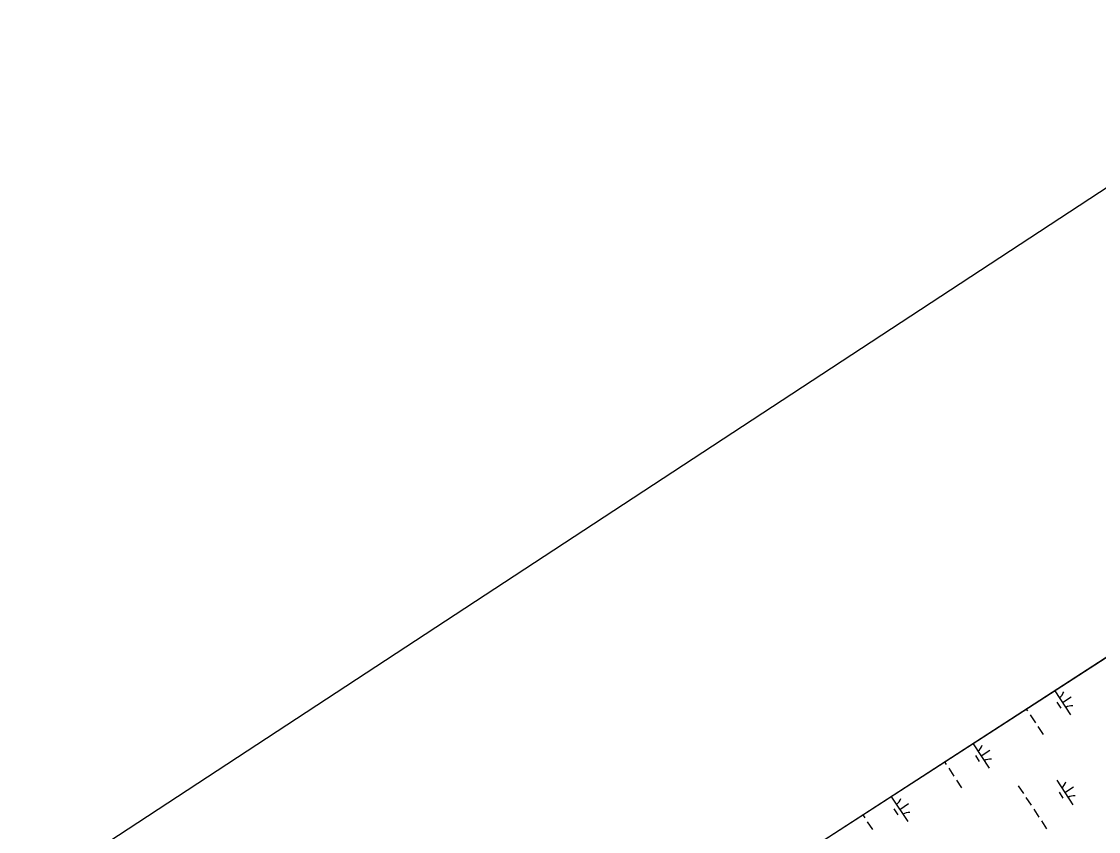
# Model space of a CAD drawing. Extents: x 3945642 to 3966284, y 206476 to 228921.
# Drawn here: x 3949497 to 3951337, y 222891 to 224274 of the extents above; entities that cross this region are included whole.
import ezdxf

# ---------------------------------------------------------------- set-up
doc = ezdxf.new("R2010")
doc.units = 0
for name, color, linetype in [('V-ANNO-SYMB', 7, 'Continuous'), ('V-GRID-FRAM', 7, 'Continuous'), ('V-WETL-SWMP', 7, 'Continuous')]:
    doc.layers.add(name, color=color, linetype=linetype)

msp = doc.modelspace()

# ---------------------------------------------------------------- linework, layer by layer
at = {"layer": 'V-ANNO-SYMB'}
msp.add_lwpolyline([(3946901.3, 221076.1), (3955966, 207239.3), (3965550.7, 213518.4), (3956486, 227355.2), (3946901.3, 221076.1)], dxfattribs=at)
at = {"layer": 'V-GRID-FRAM'}
msp.add_lwpolyline([(3956475, 226502.1), (3964764.2, 213849), (3957669.1, 209282.6), (3949512, 222000.5), (3956475, 226502.1)], dxfattribs=at)
at = {"layer": 'V-WETL-SWMP'}
for p, q in [((3949894.2, 222247.6), (3951367.7, 223200.2)), ((3951262, 223131.8), (3951289, 223090.5)), ((3951275.3, 223111.4), (3951290.4, 223121.3)), ((3951265.6, 223112.2), (3951272.2, 223102.2)), ((3951213.5, 223100.5), (3951215.7, 223097.1)), ((3951220.1, 223090.4), (3951228.9, 223077.1)), ((3951233.3, 223070.4), (3951242, 223057)), ((3951122.5, 223041.2), (3951149.9, 222999.4)), ((3951136.2, 223020.3), (3951151.3, 223030.2)), ((3951073.8, 223010.2), (3951076.6, 223006)), ((3951126.5, 223021.1), (3951133, 223011)), ((3951081, 222999.3), (3951089.7, 222985.9)), ((3951094.1, 222979.2), (3951102.9, 222965.8)), ((3951265.6, 222978.7), (3951293, 222936.8)), ((3951199.8, 222969.5), (3951208.5, 222956.1)), ((3951269.5, 222958.5), (3951276.1, 222948.5)), ((3951279.3, 222957.7), (3951294.3, 222967.6)), ((3950983.4, 222950), (3951010.8, 222908.2)), ((3950997.1, 222929.1), (3951012.1, 222939)), ((3951212.9, 222949.5), (3951221.7, 222936.1)), ((3950934.1, 222919.9), (3950937.4, 222914.8)), ((3950987.3, 222929.9), (3950993.9, 222919.9)), ((3951226.1, 222929.4), (3951234.9, 222916)), ((3950941.8, 222908.1), (3950950.6, 222894.8)), ((3951239.2, 222909.3), (3951248, 222895.9))]:
    msp.add_line(p, q, dxfattribs=at)
for centre, start, end in [((3951260.4, 223134.7), 302.4575, 344.0011), ((3951290.7, 223088.5), 82.4574, 124.0011), ((3951121.3, 223043.5), 302.4575, 344.0011), ((3951151.5, 222997.3), 82.4574, 124.0011), ((3951264.3, 222981), 302.4575, 344.0011), ((3950982.1, 222952.4), 302.4575, 344.0011), ((3951294.6, 222934.8), 82.4574, 124.0011), ((3951012.4, 222906.2), 82.4574, 124.0011)]:
    msp.add_arc(centre, 17.6, start, end, dxfattribs=at)

doc.saveas('drawing.dxf')
